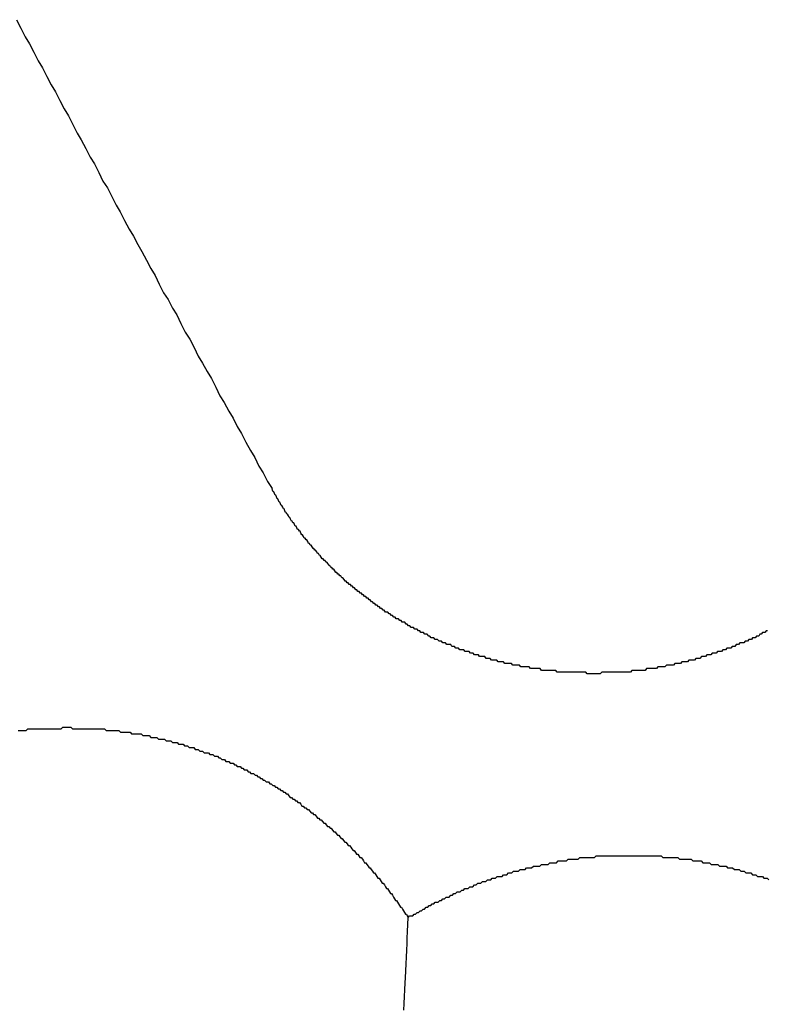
# Model space of a CAD drawing. Extents: x 1107 to 4046, y 937 to 3355.
# Tile 365 of 656: x 2136.234 to 2136.669, y 2669.198 to 2669.771. Entities that reach past the tile are written whole.
import ezdxf

# ---------------------------------------------------------------- set-up
doc = ezdxf.new("R2010")
doc.units = 0
doc.layers.add('KF_VIDA_L___C_REAR', color=7, linetype='CONTINUOUS')

# ---------------------------------------------------------------- blocks, each defined once
blk = doc.blocks.new('KF_VIDA_L___C_REAR')
at = {"layer": 'KF_VIDA_L___C_REAR'}
for points in [[(-50.7472, 980.558, 0), (-50.7447, 980.553, 0), (-50.7421, 980.548, 0), (-50.7396, 980.544, 0), (-50.7371, 980.539, 0), (-50.7346, 980.534, 0), (-50.732, 980.53, 0), (-50.7295, 980.525, 0), (-50.727, 980.52, 0), (-50.7245, 980.516, 0), (-50.722, 980.511, 0), (-50.7194, 980.506, 0), (-50.7169, 980.502, 0), (-50.7144, 980.497, 0), (-50.7119, 980.492, 0), (-50.7094, 980.488, 0), (-50.7068, 980.483, 0), (-50.7043, 980.478, 0), (-50.7018, 980.474, 0), (-50.6993, 980.469, 0), (-50.6968, 980.464, 0), (-50.6942, 980.46, 0), (-50.6917, 980.455, 0), (-50.6892, 980.45, 0), (-50.6867, 980.446, 0), (-50.6842, 980.441, 0), (-50.6816, 980.436, 0), (-50.6791, 980.432, 0), (-50.6766, 980.427, 0), (-50.6741, 980.423, 0), (-50.6715, 980.418, 0), (-50.669, 980.413, 0), (-50.6665, 980.409, 0), (-50.664, 980.404, 0), (-50.6615, 980.399, 0), (-50.6589, 980.395, 0), (-50.6564, 980.39, 0), (-50.6539, 980.386, 0), (-50.6514, 980.381, 0), (-50.6489, 980.376, 0), (-50.6463, 980.372, 0), (-50.6438, 980.367, 0), (-50.6413, 980.362, 0), (-50.6388, 980.358, 0), (-50.6362, 980.353, 0), (-50.6337, 980.349, 0), (-50.6312, 980.344, 0), (-50.6287, 980.339, 0), (-50.6262, 980.335, 0), (-50.6236, 980.33, 0), (-50.6211, 980.326, 0), (-50.6186, 980.321, 0), (-50.6161, 980.317, 0), (-50.6136, 980.312, 0), (-50.611, 980.307, 0), (-50.6085, 980.303, 0), (-50.606, 980.298, 0), (-50.6035, 980.294, 0), (-50.601, 980.289, 0), (-50.5984, 980.285, 0)], [(-50.3101, 980.202, 0), (-50.3108, 980.202, 0), (-50.3115, 980.201, 0), (-50.3122, 980.201, 0), (-50.3129, 980.201, 0), (-50.3136, 980.2, 0), (-50.3144, 980.2, 0), (-50.3151, 980.199, 0), (-50.3158, 980.199, 0), (-50.3165, 980.199, 0), (-50.3172, 980.198, 0), (-50.318, 980.198, 0), (-50.3187, 980.198, 0), (-50.3194, 980.197, 0), (-50.3201, 980.197, 0), (-50.3209, 980.197, 0), (-50.3216, 980.196, 0), (-50.3224, 980.196, 0), (-50.3231, 980.196, 0), (-50.3238, 980.195, 0), (-50.3246, 980.195, 0), (-50.3253, 980.195, 0), (-50.3261, 980.195, 0), (-50.3268, 980.194, 0), (-50.3276, 980.194, 0), (-50.3283, 980.194, 0), (-50.3291, 980.193, 0), (-50.3298, 980.193, 0), (-50.3306, 980.193, 0), (-50.3314, 980.192, 0), (-50.3321, 980.192, 0), (-50.3329, 980.192, 0), (-50.3337, 980.192, 0), (-50.3344, 980.191, 0), (-50.3352, 980.191, 0), (-50.336, 980.191, 0), (-50.3367, 980.19, 0), (-50.3375, 980.19, 0), (-50.3383, 980.19, 0), (-50.3391, 980.19, 0), (-50.3398, 980.189, 0), (-50.3406, 980.189, 0), (-50.3414, 980.189, 0), (-50.3422, 980.189, 0), (-50.343, 980.188, 0), (-50.3438, 980.188, 0), (-50.3446, 980.188, 0), (-50.3454, 980.188, 0), (-50.3461, 980.187, 0), (-50.3469, 980.187, 0), (-50.3477, 980.187, 0), (-50.3485, 980.187, 0), (-50.3493, 980.186, 0), (-50.3501, 980.186, 0), (-50.3509, 980.186, 0), (-50.3517, 980.186, 0), (-50.3525, 980.185, 0), (-50.3533, 980.185, 0), (-50.3541, 980.185, 0), (-50.355, 980.185, 0), (-50.3558, 980.185, 0), (-50.3566, 980.184, 0), (-50.3574, 980.184, 0), (-50.3582, 980.184, 0), (-50.359, 980.184, 0), (-50.3598, 980.184, 0), (-50.3606, 980.183, 0), (-50.3615, 980.183, 0), (-50.3623, 980.183, 0), (-50.3631, 980.183, 0), (-50.3639, 980.183, 0), (-50.3647, 980.182, 0), (-50.3656, 980.182, 0), (-50.3664, 980.182, 0), (-50.3672, 980.182, 0), (-50.368, 980.182, 0), (-50.3688, 980.182, 0), (-50.3697, 980.181, 0), (-50.3705, 980.181, 0), (-50.3713, 980.181, 0), (-50.3722, 980.181, 0), (-50.373, 980.181, 0), (-50.3738, 980.181, 0), (-50.3746, 980.18, 0), (-50.3755, 980.18, 0), (-50.3763, 980.18, 0), (-50.3771, 980.18, 0), (-50.378, 980.18, 0), (-50.3788, 980.18, 0), (-50.3796, 980.18, 0), (-50.3805, 980.18, 0), (-50.3813, 980.179, 0), (-50.3822, 980.179, 0), (-50.383, 980.179, 0), (-50.3838, 980.179, 0), (-50.3847, 980.179, 0), (-50.3855, 980.179, 0), (-50.3863, 980.179, 0), (-50.3872, 980.179, 0), (-50.388, 980.179, 0), (-50.3889, 980.179, 0), (-50.3897, 980.178, 0), (-50.3905, 980.178, 0), (-50.3914, 980.178, 0), (-50.3922, 980.178, 0), (-50.3931, 980.178, 0), (-50.3939, 980.178, 0), (-50.3948, 980.178, 0), (-50.3956, 980.178, 0), (-50.3964, 980.178, 0), (-50.3973, 980.178, 0), (-50.3981, 980.178, 0), (-50.399, 980.178, 0), (-50.3998, 980.178, 0), (-50.4006, 980.178, 0), (-50.4015, 980.178, 0), (-50.4023, 980.178, 0), (-50.4032, 980.178, 0), (-50.404, 980.178, 0), (-50.4049, 980.178, 0), (-50.4057, 980.178, 0), (-50.4065, 980.178, 0), (-50.4074, 980.177, 0), (-50.4082, 980.177, 0), (-50.4091, 980.177, 0), (-50.4099, 980.177, 0), (-50.4107, 980.177, 0), (-50.4116, 980.177, 0), (-50.4124, 980.177, 0), (-50.4133, 980.177, 0), (-50.4141, 980.177, 0), (-50.4149, 980.177, 0), (-50.4158, 980.178, 0), (-50.4166, 980.178, 0), (-50.4175, 980.178, 0), (-50.4183, 980.178, 0), (-50.4191, 980.178, 0), (-50.42, 980.178, 0), (-50.4208, 980.178, 0), (-50.4216, 980.178, 0), (-50.4225, 980.178, 0), (-50.4233, 980.178, 0), (-50.4241, 980.178, 0), (-50.425, 980.178, 0), (-50.4258, 980.178, 0), (-50.4266, 980.178, 0), (-50.4275, 980.178, 0), (-50.4283, 980.178, 0), (-50.4291, 980.178, 0), (-50.43, 980.178, 0), (-50.4308, 980.178, 0), (-50.4316, 980.178, 0), (-50.4324, 980.178, 0), (-50.4333, 980.179, 0), (-50.4341, 980.179, 0), (-50.4349, 980.179, 0), (-50.4357, 980.179, 0), (-50.4366, 980.179, 0), (-50.4374, 980.179, 0), (-50.4382, 980.179, 0), (-50.439, 980.179, 0), (-50.4398, 980.179, 0), (-50.4406, 980.179, 0), (-50.4415, 980.179, 0), (-50.4423, 980.18, 0), (-50.4431, 980.18, 0), (-50.4439, 980.18, 0), (-50.4447, 980.18, 0), (-50.4455, 980.18, 0), (-50.4463, 980.18, 0), (-50.4471, 980.18, 0), (-50.4479, 980.18, 0), (-50.4487, 980.181, 0), (-50.4495, 980.181, 0), (-50.4503, 980.181, 0), (-50.4511, 980.181, 0), (-50.4519, 980.181, 0), (-50.4527, 980.181, 0), (-50.4535, 980.181, 0), (-50.4543, 980.182, 0), (-50.4551, 980.182, 0), (-50.4559, 980.182, 0), (-50.4567, 980.182, 0), (-50.4575, 980.182, 0), (-50.4582, 980.182, 0), (-50.459, 980.183, 0), (-50.4598, 980.183, 0), (-50.4606, 980.183, 0), (-50.4614, 980.183, 0), (-50.4621, 980.183, 0), (-50.4629, 980.183, 0), (-50.4637, 980.184, 0), (-50.4645, 980.184, 0), (-50.4652, 980.184, 0), (-50.466, 980.184, 0), (-50.4668, 980.184, 0), (-50.4675, 980.185, 0), (-50.4683, 980.185, 0), (-50.4691, 980.185, 0), (-50.4699, 980.185, 0), (-50.4706, 980.185, 0), (-50.4714, 980.186, 0), (-50.4722, 980.186, 0), (-50.4729, 980.186, 0), (-50.4737, 980.186, 0), (-50.4745, 980.187, 0), (-50.4752, 980.187, 0), (-50.476, 980.187, 0), (-50.4768, 980.187, 0), (-50.4776, 980.187, 0), (-50.4783, 980.188, 0), (-50.4791, 980.188, 0), (-50.4799, 980.188, 0), (-50.4806, 980.188, 0), (-50.4814, 980.189, 0), (-50.4822, 980.189, 0), (-50.4829, 980.189, 0), (-50.4837, 980.19, 0), (-50.4845, 980.19, 0), (-50.4852, 980.19, 0), (-50.486, 980.19, 0), (-50.4868, 980.191, 0), (-50.4875, 980.191, 0), (-50.4883, 980.191, 0), (-50.4891, 980.191, 0), (-50.4898, 980.192, 0), (-50.4906, 980.192, 0), (-50.4914, 980.192, 0), (-50.4921, 980.193, 0), (-50.4929, 980.193, 0), (-50.4937, 980.193, 0), (-50.4944, 980.194, 0), (-50.4952, 980.194, 0), (-50.4959, 980.194, 0), (-50.4967, 980.194, 0), (-50.4974, 980.195, 0), (-50.4982, 980.195, 0), (-50.499, 980.195, 0), (-50.4997, 980.196, 0), (-50.5005, 980.196, 0), (-50.5012, 980.196, 0), (-50.502, 980.197, 0), (-50.5027, 980.197, 0), (-50.5035, 980.197, 0), (-50.5042, 980.198, 0), (-50.505, 980.198, 0), (-50.5057, 980.198, 0), (-50.5065, 980.199, 0), (-50.5072, 980.199, 0), (-50.508, 980.2, 0), (-50.5087, 980.2, 0), (-50.5094, 980.2, 0), (-50.5102, 980.201, 0), (-50.5109, 980.201, 0), (-50.5117, 980.201, 0), (-50.5124, 980.202, 0), (-50.5131, 980.202, 0), (-50.5139, 980.203, 0), (-50.5146, 980.203, 0), (-50.5153, 980.203, 0), (-50.5161, 980.204, 0), (-50.5168, 980.204, 0), (-50.5175, 980.204, 0), (-50.5182, 980.205, 0), (-50.519, 980.205, 0), (-50.5197, 980.206, 0), (-50.5204, 980.206, 0), (-50.5211, 980.207, 0), (-50.5218, 980.207, 0), (-50.5226, 980.207, 0), (-50.5233, 980.208, 0), (-50.524, 980.208, 0), (-50.5247, 980.209, 0), (-50.5254, 980.209, 0), (-50.5261, 980.209, 0), (-50.5268, 980.21, 0), (-50.5275, 980.21, 0), (-50.5282, 980.211, 0), (-50.5289, 980.211, 0), (-50.5296, 980.212, 0), (-50.5303, 980.212, 0), (-50.531, 980.213, 0), (-50.5317, 980.213, 0), (-50.5324, 980.213, 0), (-50.5331, 980.214, 0), (-50.5338, 980.214, 0), (-50.5345, 980.215, 0), (-50.5352, 980.215, 0), (-50.5358, 980.216, 0), (-50.5365, 980.216, 0), (-50.5372, 980.217, 0), (-50.5379, 980.217, 0), (-50.5385, 980.218, 0), (-50.5392, 980.218, 0), (-50.5399, 980.219, 0), (-50.5405, 980.219, 0), (-50.5412, 980.22, 0), (-50.5419, 980.22, 0), (-50.5425, 980.221, 0), (-50.5432, 980.221, 0), (-50.5438, 980.222, 0), (-50.5445, 980.222, 0), (-50.5451, 980.223, 0), (-50.5458, 980.223, 0), (-50.5464, 980.224, 0), (-50.5471, 980.224, 0), (-50.5477, 980.225, 0), (-50.5484, 980.225, 0), (-50.549, 980.226, 0), (-50.5496, 980.226, 0), (-50.5503, 980.227, 0), (-50.5509, 980.227, 0), (-50.5515, 980.228, 0), (-50.5522, 980.228, 0), (-50.5528, 980.229, 0), (-50.5534, 980.229, 0), (-50.554, 980.23, 0), (-50.5546, 980.23, 0), (-50.5552, 980.231, 0), (-50.5559, 980.231, 0), (-50.5565, 980.232, 0), (-50.5571, 980.233, 0), (-50.5577, 980.233, 0), (-50.5583, 980.234, 0), (-50.5589, 980.234, 0), (-50.5595, 980.235, 0), (-50.5601, 980.235, 0), (-50.5606, 980.236, 0), (-50.5612, 980.236, 0), (-50.5618, 980.237, 0), (-50.5624, 980.238, 0), (-50.563, 980.238, 0), (-50.5636, 980.239, 0), (-50.5641, 980.239, 0), (-50.5647, 980.24, 0), (-50.5653, 980.24, 0), (-50.5658, 980.241, 0), (-50.5664, 980.242, 0), (-50.567, 980.242, 0), (-50.5675, 980.243, 0), (-50.5681, 980.243, 0), (-50.5686, 980.244, 0), (-50.5692, 980.244, 0), (-50.5697, 980.245, 0), (-50.5703, 980.246, 0), (-50.5708, 980.246, 0), (-50.5714, 980.247, 0), (-50.5719, 980.247, 0), (-50.5724, 980.248, 0), (-50.573, 980.249, 0), (-50.5735, 980.249, 0), (-50.574, 980.25, 0), (-50.5745, 980.25, 0), (-50.5751, 980.251, 0), (-50.5756, 980.252, 0), (-50.5761, 980.252, 0), (-50.5766, 980.253, 0), (-50.5771, 980.253, 0), (-50.5776, 980.254, 0), (-50.5781, 980.255, 0), (-50.5786, 980.255, 0), (-50.5791, 980.256, 0), (-50.5796, 980.256, 0), (-50.5801, 980.257, 0), (-50.5806, 980.258, 0), (-50.5811, 980.258, 0), (-50.5816, 980.259, 0), (-50.582, 980.26, 0), (-50.5825, 980.26, 0), (-50.583, 980.261, 0), (-50.5835, 980.261, 0), (-50.5839, 980.262, 0), (-50.5844, 980.263, 0), (-50.5849, 980.263, 0), (-50.5853, 980.264, 0), (-50.5858, 980.265, 0), (-50.5862, 980.265, 0), (-50.5867, 980.266, 0), (-50.5871, 980.266, 0), (-50.5876, 980.267, 0), (-50.588, 980.268, 0), (-50.5884, 980.268, 0), (-50.5889, 980.269, 0), (-50.5893, 980.27, 0), (-50.5897, 980.27, 0), (-50.5901, 980.271, 0), (-50.5906, 980.271, 0), (-50.591, 980.272, 0), (-50.5914, 980.273, 0), (-50.5918, 980.273, 0), (-50.5922, 980.274, 0), (-50.5926, 980.275, 0), (-50.593, 980.275, 0), (-50.5934, 980.276, 0), (-50.5938, 980.277, 0), (-50.5942, 980.277, 0), (-50.5946, 980.278, 0), (-50.595, 980.279, 0), (-50.5954, 980.279, 0), (-50.5958, 980.28, 0), (-50.5962, 980.281, 0), (-50.5966, 980.281, 0), (-50.5969, 980.282, 0), (-50.5973, 980.283, 0), (-50.5977, 980.283, 0), (-50.5981, 980.284, 0), (-50.5984, 980.285, 0)], [(-50.7461, 980.144, 0), (-50.7451, 980.144, 0), (-50.7442, 980.144, 0), (-50.7433, 980.144, 0), (-50.7424, 980.144, 0), (-50.7415, 980.144, 0), (-50.7406, 980.145, 0), (-50.7396, 980.145, 0), (-50.7387, 980.145, 0), (-50.7378, 980.145, 0), (-50.7369, 980.145, 0), (-50.736, 980.145, 0), (-50.735, 980.145, 0), (-50.7341, 980.145, 0), (-50.7332, 980.145, 0), (-50.7323, 980.145, 0), (-50.7313, 980.145, 0), (-50.7304, 980.145, 0), (-50.7295, 980.145, 0), (-50.7285, 980.145, 0), (-50.7276, 980.145, 0), (-50.7267, 980.145, 0), (-50.7258, 980.145, 0), (-50.7248, 980.145, 0), (-50.7239, 980.145, 0), (-50.723, 980.145, 0), (-50.722, 980.145, 0), (-50.7211, 980.145, 0), (-50.7202, 980.146, 0), (-50.7192, 980.146, 0), (-50.7183, 980.146, 0), (-50.7174, 980.146, 0), (-50.7164, 980.146, 0), (-50.7155, 980.146, 0), (-50.7146, 980.145, 0), (-50.7136, 980.145, 0), (-50.7127, 980.145, 0), (-50.7118, 980.145, 0), (-50.7108, 980.145, 0), (-50.7099, 980.145, 0), (-50.7089, 980.145, 0), (-50.708, 980.145, 0), (-50.7071, 980.145, 0), (-50.7061, 980.145, 0), (-50.7052, 980.145, 0), (-50.7043, 980.145, 0), (-50.7033, 980.145, 0), (-50.7024, 980.145, 0), (-50.7015, 980.145, 0), (-50.7005, 980.145, 0), (-50.6996, 980.145, 0), (-50.6987, 980.145, 0), (-50.6977, 980.145, 0), (-50.6968, 980.145, 0), (-50.6959, 980.145, 0), (-50.6949, 980.144, 0), (-50.694, 980.144, 0), (-50.6931, 980.144, 0), (-50.6921, 980.144, 0), (-50.6912, 980.144, 0), (-50.6903, 980.144, 0), (-50.6893, 980.144, 0), (-50.6884, 980.144, 0), (-50.6875, 980.144, 0), (-50.6866, 980.143, 0), (-50.6856, 980.143, 0), (-50.6847, 980.143, 0), (-50.6838, 980.143, 0), (-50.6828, 980.143, 0), (-50.6819, 980.143, 0), (-50.681, 980.143, 0), (-50.6801, 980.142, 0), (-50.6791, 980.142, 0), (-50.6782, 980.142, 0), (-50.6773, 980.142, 0), (-50.6764, 980.142, 0), (-50.6755, 980.142, 0), (-50.6745, 980.142, 0), (-50.6736, 980.141, 0), (-50.6727, 980.141, 0), (-50.6718, 980.141, 0), (-50.6709, 980.141, 0), (-50.67, 980.141, 0), (-50.669, 980.14, 0), (-50.6681, 980.14, 0), (-50.6672, 980.14, 0), (-50.6663, 980.14, 0), (-50.6654, 980.14, 0), (-50.6645, 980.139, 0), (-50.6636, 980.139, 0), (-50.6627, 980.139, 0), (-50.6618, 980.139, 0), (-50.6609, 980.139, 0), (-50.66, 980.138, 0), (-50.6591, 980.138, 0), (-50.6582, 980.138, 0), (-50.6573, 980.138, 0), (-50.6564, 980.137, 0), (-50.6555, 980.137, 0), (-50.6546, 980.137, 0), (-50.6537, 980.137, 0), (-50.6528, 980.136, 0), (-50.6519, 980.136, 0), (-50.651, 980.136, 0), (-50.6501, 980.136, 0), (-50.6493, 980.135, 0), (-50.6484, 980.135, 0), (-50.6475, 980.135, 0), (-50.6466, 980.134, 0), (-50.6457, 980.134, 0), (-50.6449, 980.134, 0), (-50.644, 980.134, 0), (-50.6431, 980.133, 0), (-50.6422, 980.133, 0), (-50.6414, 980.133, 0), (-50.6405, 980.132, 0), (-50.6396, 980.132, 0), (-50.6388, 980.132, 0), (-50.6379, 980.131, 0), (-50.637, 980.131, 0), (-50.6362, 980.131, 0), (-50.6353, 980.131, 0), (-50.6345, 980.13, 0), (-50.6336, 980.13, 0), (-50.6328, 980.13, 0), (-50.6319, 980.129, 0), (-50.6311, 980.129, 0), (-50.6302, 980.129, 0), (-50.6294, 980.128, 0), (-50.6286, 980.128, 0), (-50.6277, 980.127, 0), (-50.6269, 980.127, 0), (-50.6261, 980.127, 0), (-50.6252, 980.126, 0), (-50.6244, 980.126, 0), (-50.6236, 980.126, 0), (-50.6227, 980.125, 0), (-50.6219, 980.125, 0), (-50.6211, 980.125, 0), (-50.6203, 980.124, 0), (-50.6195, 980.124, 0), (-50.6187, 980.123, 0), (-50.6179, 980.123, 0), (-50.617, 980.123, 0), (-50.6162, 980.122, 0), (-50.6154, 980.122, 0), (-50.6146, 980.121, 0), (-50.6138, 980.121, 0), (-50.613, 980.121, 0), (-50.6122, 980.12, 0), (-50.6115, 980.12, 0), (-50.6107, 980.119, 0), (-50.6099, 980.119, 0), (-50.6091, 980.119, 0), (-50.6083, 980.118, 0), (-50.6075, 980.118, 0), (-50.6067, 980.117, 0), (-50.6059, 980.117, 0), (-50.6051, 980.116, 0), (-50.6043, 980.116, 0), (-50.6035, 980.115, 0), (-50.6027, 980.115, 0), (-50.6019, 980.114, 0), (-50.6011, 980.114, 0), (-50.6004, 980.114, 0), (-50.5996, 980.113, 0), (-50.5988, 980.113, 0), (-50.598, 980.112, 0), (-50.5972, 980.112, 0), (-50.5964, 980.111, 0), (-50.5956, 980.111, 0), (-50.5949, 980.11, 0), (-50.5941, 980.11, 0), (-50.5933, 980.109, 0), (-50.5925, 980.109, 0), (-50.5917, 980.108, 0), (-50.591, 980.108, 0), (-50.5902, 980.107, 0), (-50.5894, 980.107, 0), (-50.5886, 980.106, 0), (-50.5879, 980.105, 0), (-50.5871, 980.105, 0), (-50.5863, 980.104, 0), (-50.5856, 980.104, 0), (-50.5848, 980.103, 0), (-50.584, 980.103, 0), (-50.5833, 980.102, 0), (-50.5825, 980.102, 0), (-50.5817, 980.101, 0), (-50.581, 980.1, 0), (-50.5802, 980.1, 0), (-50.5795, 980.099, 0), (-50.5787, 980.099, 0), (-50.5779, 980.098, 0), (-50.5772, 980.098, 0), (-50.5764, 980.097, 0), (-50.5757, 980.096, 0), (-50.5749, 980.096, 0), (-50.5742, 980.095, 0), (-50.5734, 980.095, 0), (-50.5727, 980.094, 0), (-50.5719, 980.093, 0), (-50.5712, 980.093, 0), (-50.5705, 980.092, 0), (-50.5697, 980.092, 0), (-50.569, 980.091, 0), (-50.5683, 980.09, 0), (-50.5675, 980.09, 0), (-50.5668, 980.089, 0), (-50.5661, 980.088, 0), (-50.5653, 980.088, 0), (-50.5646, 980.087, 0), (-50.5639, 980.087, 0), (-50.5632, 980.086, 0), (-50.5624, 980.085, 0), (-50.5617, 980.085, 0), (-50.561, 980.084, 0), (-50.5603, 980.083, 0), (-50.5596, 980.083, 0), (-50.5589, 980.082, 0), (-50.5582, 980.081, 0), (-50.5575, 980.081, 0), (-50.5568, 980.08, 0), (-50.5561, 980.079, 0), (-50.5554, 980.079, 0), (-50.5547, 980.078, 0), (-50.554, 980.077, 0), (-50.5533, 980.077, 0), (-50.5526, 980.076, 0), (-50.5519, 980.075, 0), (-50.5512, 980.074, 0), (-50.5505, 980.074, 0), (-50.5499, 980.073, 0), (-50.5492, 980.072, 0), (-50.5485, 980.072, 0), (-50.5478, 980.071, 0), (-50.5472, 980.07, 0), (-50.5465, 980.07, 0), (-50.5458, 980.069, 0), (-50.5452, 980.068, 0), (-50.5445, 980.067, 0), (-50.5438, 980.067, 0), (-50.5432, 980.066, 0), (-50.5425, 980.065, 0), (-50.5419, 980.064, 0), (-50.5412, 980.064, 0), (-50.5406, 980.063, 0), (-50.5399, 980.062, 0), (-50.5393, 980.061, 0), (-50.5387, 980.061, 0), (-50.538, 980.06, 0), (-50.5374, 980.059, 0), (-50.5368, 980.058, 0), (-50.5361, 980.058, 0), (-50.5355, 980.057, 0), (-50.5349, 980.056, 0), (-50.5343, 980.055, 0), (-50.5337, 980.055, 0), (-50.533, 980.054, 0), (-50.5324, 980.053, 0), (-50.5318, 980.052, 0), (-50.5312, 980.052, 0), (-50.5306, 980.051, 0), (-50.53, 980.05, 0), (-50.5294, 980.049, 0), (-50.5288, 980.049, 0), (-50.5282, 980.048, 0), (-50.5276, 980.047, 0), (-50.5271, 980.046, 0), (-50.5265, 980.045, 0), (-50.5259, 980.045, 0), (-50.5253, 980.044, 0), (-50.5247, 980.043, 0), (-50.5242, 980.042, 0), (-50.5236, 980.041, 0), (-50.523, 980.041, 0), (-50.5225, 980.04, 0), (-50.5219, 980.039, 0), (-50.5213, 980.038, 0), (-50.5208, 980.037, 0), (-50.5202, 980.037, 0), (-50.5197, 980.036, 0), (-50.5191, 980.035, 0)], [(-50.5191, 980.035, 0), (-50.5183, 980.036, 0), (-50.5174, 980.036, 0), (-50.5165, 980.036, 0), (-50.5157, 980.037, 0), (-50.5148, 980.037, 0), (-50.5139, 980.038, 0), (-50.5131, 980.038, 0), (-50.5122, 980.039, 0), (-50.5113, 980.039, 0), (-50.5104, 980.04, 0), (-50.5096, 980.04, 0), (-50.5087, 980.041, 0), (-50.5078, 980.041, 0), (-50.5069, 980.042, 0), (-50.506, 980.042, 0), (-50.5052, 980.043, 0), (-50.5043, 980.043, 0), (-50.5034, 980.044, 0), (-50.5025, 980.044, 0), (-50.5016, 980.044, 0), (-50.5007, 980.045, 0), (-50.4998, 980.045, 0), (-50.4989, 980.046, 0), (-50.498, 980.046, 0), (-50.4971, 980.047, 0), (-50.4962, 980.047, 0), (-50.4953, 980.047, 0), (-50.4944, 980.048, 0), (-50.4934, 980.048, 0), (-50.4925, 980.049, 0), (-50.4916, 980.049, 0), (-50.4907, 980.05, 0), (-50.4898, 980.05, 0), (-50.4889, 980.05, 0), (-50.4879, 980.051, 0), (-50.487, 980.051, 0), (-50.4861, 980.052, 0), (-50.4852, 980.052, 0), (-50.4842, 980.052, 0), (-50.4833, 980.053, 0), (-50.4824, 980.053, 0), (-50.4815, 980.053, 0), (-50.4805, 980.054, 0), (-50.4796, 980.054, 0), (-50.4787, 980.055, 0), (-50.4777, 980.055, 0), (-50.4768, 980.055, 0), (-50.4759, 980.056, 0), (-50.4749, 980.056, 0), (-50.474, 980.056, 0), (-50.473, 980.057, 0), (-50.4721, 980.057, 0), (-50.4711, 980.057, 0), (-50.4702, 980.058, 0), (-50.4693, 980.058, 0), (-50.4683, 980.058, 0), (-50.4674, 980.059, 0), (-50.4664, 980.059, 0), (-50.4655, 980.059, 0), (-50.4645, 980.059, 0), (-50.4636, 980.06, 0), (-50.4626, 980.06, 0), (-50.4617, 980.06, 0), (-50.4607, 980.061, 0), (-50.4597, 980.061, 0), (-50.4588, 980.061, 0), (-50.4578, 980.062, 0), (-50.4569, 980.062, 0), (-50.4559, 980.062, 0), (-50.455, 980.062, 0), (-50.454, 980.063, 0), (-50.453, 980.063, 0), (-50.4521, 980.063, 0), (-50.4511, 980.063, 0), (-50.4502, 980.064, 0), (-50.4492, 980.064, 0), (-50.4482, 980.064, 0), (-50.4473, 980.064, 0), (-50.4463, 980.065, 0), (-50.4453, 980.065, 0), (-50.4444, 980.065, 0), (-50.4434, 980.065, 0), (-50.4425, 980.065, 0), (-50.4415, 980.066, 0), (-50.4405, 980.066, 0), (-50.4396, 980.066, 0), (-50.4386, 980.066, 0), (-50.4376, 980.066, 0), (-50.4367, 980.067, 0), (-50.4357, 980.067, 0), (-50.4347, 980.067, 0), (-50.4338, 980.067, 0), (-50.4328, 980.067, 0), (-50.4318, 980.068, 0), (-50.4309, 980.068, 0), (-50.4299, 980.068, 0), (-50.4289, 980.068, 0), (-50.428, 980.068, 0), (-50.427, 980.068, 0), (-50.4261, 980.069, 0), (-50.4251, 980.069, 0), (-50.4241, 980.069, 0), (-50.4232, 980.069, 0), (-50.4222, 980.069, 0), (-50.4212, 980.069, 0), (-50.4203, 980.069, 0), (-50.4193, 980.07, 0), (-50.4184, 980.07, 0), (-50.4174, 980.07, 0), (-50.4164, 980.07, 0), (-50.4155, 980.07, 0), (-50.4145, 980.07, 0), (-50.4136, 980.07, 0), (-50.4126, 980.07, 0), (-50.4117, 980.07, 0), (-50.4107, 980.07, 0), (-50.4097, 980.071, 0), (-50.4088, 980.071, 0), (-50.4078, 980.071, 0), (-50.4069, 980.071, 0), (-50.4059, 980.071, 0), (-50.405, 980.071, 0), (-50.404, 980.071, 0), (-50.4031, 980.071, 0), (-50.4021, 980.071, 0), (-50.4012, 980.071, 0), (-50.4003, 980.071, 0), (-50.3993, 980.071, 0), (-50.3984, 980.071, 0), (-50.3974, 980.071, 0), (-50.3965, 980.071, 0), (-50.3955, 980.071, 0), (-50.3946, 980.071, 0), (-50.3937, 980.071, 0), (-50.3927, 980.071, 0), (-50.3918, 980.071, 0), (-50.3909, 980.071, 0), (-50.3899, 980.071, 0), (-50.389, 980.071, 0), (-50.388, 980.071, 0), (-50.3871, 980.071, 0), (-50.3861, 980.071, 0), (-50.3852, 980.071, 0), (-50.3842, 980.071, 0), (-50.3833, 980.071, 0), (-50.3823, 980.071, 0), (-50.3814, 980.071, 0), (-50.3804, 980.071, 0), (-50.3795, 980.071, 0), (-50.3785, 980.071, 0), (-50.3776, 980.071, 0), (-50.3766, 980.071, 0), (-50.3757, 980.071, 0), (-50.3747, 980.071, 0), (-50.3738, 980.071, 0), (-50.3728, 980.071, 0), (-50.3718, 980.071, 0), (-50.3709, 980.07, 0), (-50.3699, 980.07, 0), (-50.369, 980.07, 0), (-50.368, 980.07, 0), (-50.367, 980.07, 0), (-50.3661, 980.07, 0), (-50.3651, 980.07, 0), (-50.3641, 980.07, 0), (-50.3632, 980.07, 0), (-50.3622, 980.07, 0), (-50.3612, 980.069, 0), (-50.3603, 980.069, 0), (-50.3593, 980.069, 0), (-50.3583, 980.069, 0), (-50.3574, 980.069, 0), (-50.3564, 980.069, 0), (-50.3554, 980.069, 0), (-50.3545, 980.069, 0), (-50.3535, 980.068, 0), (-50.3525, 980.068, 0), (-50.3516, 980.068, 0), (-50.3506, 980.068, 0), (-50.3496, 980.068, 0), (-50.3487, 980.068, 0), (-50.3477, 980.067, 0), (-50.3467, 980.067, 0), (-50.3457, 980.067, 0), (-50.3448, 980.067, 0), (-50.3438, 980.067, 0), (-50.3428, 980.066, 0), (-50.3419, 980.066, 0), (-50.3409, 980.066, 0), (-50.3399, 980.066, 0), (-50.339, 980.066, 0), (-50.338, 980.065, 0), (-50.337, 980.065, 0), (-50.3361, 980.065, 0), (-50.3351, 980.065, 0), (-50.3341, 980.065, 0), (-50.3332, 980.064, 0), (-50.3322, 980.064, 0), (-50.3312, 980.064, 0), (-50.3303, 980.064, 0), (-50.3293, 980.063, 0), (-50.3283, 980.063, 0), (-50.3274, 980.063, 0), (-50.3264, 980.063, 0), (-50.3255, 980.062, 0), (-50.3245, 980.062, 0), (-50.3235, 980.062, 0), (-50.3226, 980.061, 0), (-50.3216, 980.061, 0), (-50.3207, 980.061, 0), (-50.3197, 980.061, 0), (-50.3188, 980.06, 0), (-50.3178, 980.06, 0), (-50.3168, 980.06, 0), (-50.3159, 980.059, 0), (-50.3149, 980.059, 0), (-50.314, 980.059, 0), (-50.313, 980.059, 0), (-50.3121, 980.058, 0), (-50.3111, 980.058, 0), (-50.3102, 980.058, 0), (-50.3093, 980.057, 0)], [(-50.5217, 979.981, 0), (-50.5215, 979.985, 0), (-50.5213, 979.989, 0), (-50.5211, 979.993, 0), (-50.5209, 979.997, 0), (-50.5208, 980, 0), (-50.5206, 980.004, 0), (-50.5204, 980.008, 0), (-50.5202, 980.012, 0), (-50.52, 980.016, 0), (-50.5198, 980.02, 0), (-50.5197, 980.023, 0), (-50.5195, 980.027, 0), (-50.5193, 980.031, 0), (-50.5191, 980.035, 0)]]:
    blk.add_polyline3d(points, dxfattribs=at)

msp = doc.modelspace()

# ---------------------------------------------------------------- block references
at = {"layer": 'KF_VIDA_L___C_REAR'}
msp.add_blockref('KF_VIDA_L___C_REAR', (2186.97908, 1689.21316), dxfattribs=at)

doc.saveas('drawing.dxf')
